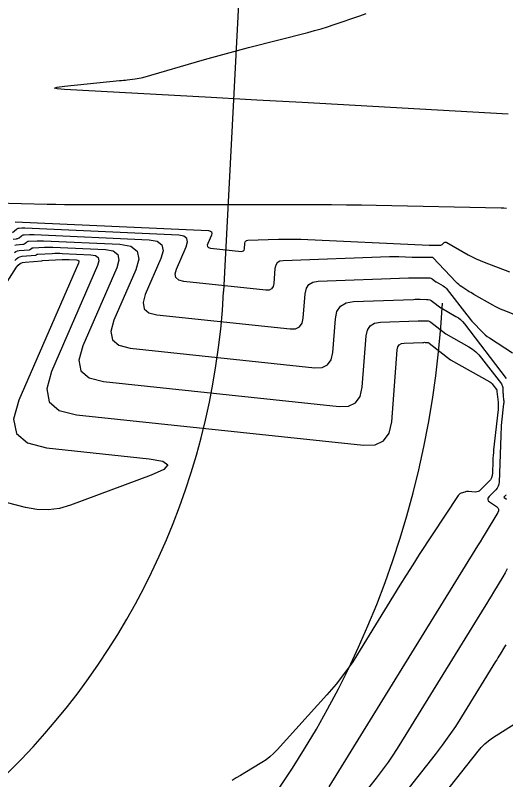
# Model space of a CAD drawing. Extents: x 658976 to 668721, y 639543 to 647196.
# Drawn here: x 663162.7 to 663196.2, y 642321.4 to 642373.8 of the extents above; entities that cross this region are included whole.
import ezdxf

# ---------------------------------------------------------------- set-up
doc = ezdxf.new("R2010")
doc.units = 0
for name, color, linetype in [('Ex_Major Contours', 7, 'Continuous'), ('Ex_Minor Contours', 7, 'Continuous'), ('R_Water', 7, 'Continuous')]:
    doc.layers.add(name, color=color, linetype=linetype)

msp = doc.modelspace()

# ---------------------------------------------------------------- linework, layer by layer
at = {"layer": 'Ex_Major Contours'}
for points in [[(663162.511, 642358.445), (663162.748, 642358.464), (663162.797, 642358.471), (663162.843, 642358.486), (663162.886, 642358.507), (663162.926, 642358.536), (663163.079, 642358.667), (663163.119, 642358.696), (663163.162, 642358.717), (663163.207, 642358.731), (663163.256, 642358.737), (663163.63, 642358.755), (663163.709, 642358.758), (663163.788, 642358.759), (663163.867, 642358.758), (663163.946, 642358.755), (663171.828, 642358.399), (663172.382, 642358.296), (663172.701, 642358.046), (663172.785, 642357.649), (663172.633, 642357.106), (663171.558, 642354.64), (663171.406, 642354.092), (663171.489, 642353.68), (663171.806, 642353.404), (663172.357, 642353.265), (663181.489, 642352.294), (663181.857, 642352.308), (663182.129, 642352.436), (663182.304, 642352.68), (663182.385, 642353.039), (663182.513, 642354.705), (663182.594, 642355.072), (663182.77, 642355.338), (663183.043, 642355.503), (663183.413, 642355.568), (663189.597, 642355.787), (663189.749, 642355.792), (663189.901, 642355.795), (663190.053, 642355.796), (663190.205, 642355.796), (663191.005, 642355.789), (663191.059, 642355.784), (663191.111, 642355.771), (663191.159, 642355.749), (663191.205, 642355.719), (663191.465, 642355.514), (663191.468, 642355.512), (663191.472, 642355.511), (663191.483, 642355.509), (663191.486, 642355.507), (663191.488, 642355.506), (663191.971, 642355.234), (663192.049, 642355.185), (663192.121, 642355.129), (663192.187, 642355.065), (663192.246, 642354.995), (663193.576, 642353.257), (663193.69, 642353.111), (663193.808, 642352.968), (663193.93, 642352.828), (663194.056, 642352.692), (663194.565, 642352.152), (663194.696, 642352.021), (663194.834, 642351.899), (663194.979, 642351.785), (663195.131, 642351.679), (663196.703, 642350.657)], [(663196.248, 642330.669), (663196.174, 642330.54), (663195.865, 642330.03), (663195.787, 642329.903), (663195.71, 642329.776), (663195.632, 642329.649), (663195.554, 642329.522), (663193.224, 642325.751), (663192.8, 642325.087), (663192.358, 642324.435), (663191.897, 642323.797), (663191.417, 642323.172), (663187.502, 642318.219)]]:
    msp.add_lwpolyline(points, dxfattribs=at)
at = {"layer": 'Ex_Minor Contours'}
for points in [[(663196.425, 642366.992), (663182.311, 642367.784), (663179.196, 642367.959), (663178.417, 642368.002), (663177.639, 642368.046), (663176.86, 642368.089), (663176.081, 642368.132), (663166.029, 642368.683), (663165.522, 642368.725), (663165.352, 642368.774), (663165.52, 642368.831), (663166.024, 642368.897), (663169.791, 642369.286), (663169.926, 642369.3), (663170.062, 642369.314), (663170.197, 642369.329), (663170.332, 642369.344), (663170.873, 642369.406), (663171.007, 642369.424), (663171.141, 642369.447), (663171.273, 642369.477), (663171.405, 642369.512), (663175.623, 642370.729), (663176.37, 642370.941), (663177.119, 642371.148), (663177.869, 642371.35), (663178.621, 642371.545), (663182.701, 642372.591), (663183.151, 642372.711), (663183.599, 642372.84), (663184.044, 642372.977), (663184.487, 642373.123), (663186.252, 642373.723), (663186.693, 642373.873)], [(663161.294, 642360.918), (663164.846, 642360.835), (663165.442, 642360.822), (663166.038, 642360.814), (663166.634, 642360.808), (663167.231, 642360.807), (663183.298, 642360.807), (663184.32, 642360.804), (663185.342, 642360.796), (663186.363, 642360.782), (663187.385, 642360.763), (663195.936, 642360.579), (663196.118, 642360.573), (663196.3, 642360.565)], [(663162.642, 642359.617), (663162.659, 642359.617), (663175.902, 642359.019), (663176.03, 642358.995), (663176.104, 642358.937), (663176.124, 642358.845), (663176.089, 642358.719), (663175.839, 642358.147), (663175.804, 642358.02), (663175.823, 642357.925), (663175.897, 642357.861), (663176.025, 642357.828), (663178.141, 642357.603), (663178.227, 642357.607), (663178.29, 642357.636), (663178.33, 642357.693), (663178.349, 642357.776), (663178.379, 642358.162), (663178.397, 642358.247), (663178.438, 642358.309), (663178.502, 642358.347), (663178.587, 642358.362), (663180.687, 642358.437), (663181.069, 642358.446), (663181.451, 642358.448), (663181.833, 642358.442), (663182.215, 642358.429), (663191.003, 642358.023), (663191.083, 642358.02), (663191.164, 642358.018), (663191.244, 642358.017), (663191.324, 642358.017), (663191.707, 642358.018), (663191.756, 642358.023), (663191.801, 642358.034), (663191.845, 642358.053), (663191.885, 642358.08), (663192.042, 642358.202), (663192.082, 642358.226), (663192.123, 642358.236), (663192.164, 642358.232), (663192.207, 642358.214), (663193.684, 642357.371), (663193.947, 642357.228), (663194.214, 642357.095), (663194.487, 642356.972), (663194.765, 642356.86), (663196.513, 642356.195)], [(663196.826, 642353.292), (663196.077, 642353.577), (663195.891, 642353.652), (663195.708, 642353.734), (663195.529, 642353.823), (663195.354, 642353.919), (663194.068, 642354.653), (663193.962, 642354.715), (663193.856, 642354.778), (663193.751, 642354.843), (663193.647, 642354.91), (663193.232, 642355.179), (663193.131, 642355.25), (663193.035, 642355.325), (663192.943, 642355.407), (663192.856, 642355.494), (663191.257, 642357.188), (663191.254, 642357.19), (663191.25, 642357.191), (663191.239, 642357.193), (663191.233, 642357.193), (663190.084, 642357.177), (663190.044, 642357.177), (663190.004, 642357.177), (663189.923, 642357.176), (663189.903, 642357.176), (663189.883, 642357.177), (663189.863, 642357.177), (663189.843, 642357.178), (663188.927, 642357.22), (663188.768, 642357.226), (663188.609, 642357.228), (663188.45, 642357.228), (663188.29, 642357.224), (663181, 642356.965), (663180.772, 642356.925), (663180.604, 642356.823), (663180.495, 642356.66), (663180.446, 642356.434), (663180.367, 642355.408), (663180.317, 642355.186), (663180.209, 642355.036), (663180.042, 642354.957), (663179.815, 642354.949), (663174.191, 642355.547), (663173.851, 642355.632), (663173.656, 642355.802), (663173.605, 642356.056), (663173.698, 642356.394), (663174.361, 642357.912), (663174.454, 642358.247), (663174.403, 642358.491), (663174.206, 642358.645), (663173.865, 642358.709), (663163.303, 642359.186), (663163.254, 642359.188), (663163.206, 642359.188), (663163.158, 642359.188), (663163.109, 642359.186), (663162.916, 642359.176), (663162.869, 642359.17), (663162.825, 642359.157), (663162.784, 642359.137), (663162.745, 642359.109), (663162.474, 642358.878)], [(663162.631, 642358.036), (663162.716, 642358.052), (663163.181, 642358.087), (663163.218, 642358.093), (663163.253, 642358.104), (663163.286, 642358.121), (663163.316, 642358.143), (663163.434, 642358.242), (663163.464, 642358.264), (663163.497, 642358.281), (663163.532, 642358.291), (663163.569, 642358.296), (663164.15, 642358.324), (663164.26, 642358.328), (663164.37, 642358.33), (663164.48, 642358.328), (663164.59, 642358.325), (663169.83, 642358.088), (663170.581, 642357.948), (663171.013, 642357.609), (663171.127, 642357.072), (663170.922, 642356.336), (663169.417, 642352.886), (663169.207, 642352.127), (663169.321, 642351.557), (663169.76, 642351.176), (663170.524, 642350.983), (663183.163, 642349.64), (663183.672, 642349.658), (663184.048, 642349.836), (663184.292, 642350.174), (663184.402, 642350.671), (663184.58, 642352.977), (663184.692, 642353.484), (663184.936, 642353.852), (663185.314, 642354.081), (663185.825, 642354.171), (663189.923, 642354.316), (663190.037, 642354.32), (663190.15, 642354.322), (663190.264, 642354.323), (663190.378, 642354.323), (663190.832, 642354.319), (663190.943, 642354.309), (663191.048, 642354.282), (663191.146, 642354.238), (663191.239, 642354.176), (663191.8, 642353.735), (663191.804, 642353.733), (663191.813, 642353.731), (663191.817, 642353.729), (663192.842, 642353.152), (663193.006, 642353.048), (663193.158, 642352.929), (663193.297, 642352.796), (663193.423, 642352.647), (663196.282, 642348.907)], [(663162.612, 642357.522), (663162.7, 642357.591), (663162.803, 642357.636), (663162.921, 642357.658), (663163.614, 642357.711), (663163.64, 642357.715), (663163.664, 642357.723), (663163.686, 642357.734), (663163.707, 642357.749), (663163.788, 642357.818), (663163.809, 642357.833), (663163.832, 642357.844), (663163.856, 642357.852), (663163.881, 642357.855), (663164.671, 642357.893), (663164.812, 642357.898), (663164.952, 642357.9), (663165.092, 642357.899), (663165.233, 642357.894), (663168.835, 642357.731), (663169.369, 642357.632), (663169.676, 642357.391), (663169.757, 642357.009), (663169.611, 642356.485), (663167.276, 642351.133), (663167.008, 642350.163), (663167.154, 642349.435), (663167.715, 642348.947), (663168.69, 642348.701), (663184.837, 642346.985), (663185.487, 642347.009), (663185.968, 642347.236), (663186.279, 642347.667), (663186.42, 642348.302), (663186.691, 642351.815), (663186.779, 642352.214), (663186.971, 642352.503), (663187.269, 642352.683), (663187.671, 642352.754), (663190.248, 642352.845), (663190.324, 642352.848), (663190.399, 642352.849), (663190.475, 642352.85), (663190.55, 642352.849), (663190.852, 642352.847), (663190.926, 642352.841), (663190.995, 642352.823), (663191.06, 642352.793), (663191.122, 642352.752), (663192.135, 642351.956), (663192.138, 642351.954), (663192.144, 642351.953), (663192.146, 642351.952), (663193.712, 642351.07), (663193.963, 642350.911), (663194.195, 642350.73), (663194.407, 642350.526), (663194.599, 642350.299), (663195.949, 642348.533), (663195.987, 642348.475), (663196.015, 642348.414), (663196.033, 642348.349), (663196.041, 642348.28), (663196.053, 642347.996), (663196.057, 642347.927), (663196.062, 642347.858), (663196.068, 642347.789), (663196.074, 642347.721), (663196.104, 642347.447), (663196.11, 642347.379), (663196.112, 642347.31), (663196.11, 642347.242), (663196.104, 642347.173), (663195.968, 642345.907), (663195.944, 642345.673), (663195.926, 642345.439), (663195.912, 642345.204), (663195.902, 642344.969), (663195.8, 642341.812), (663195.782, 642341.661), (663195.737, 642341.522), (663195.666, 642341.394), (663195.569, 642341.278), (663195.106, 642340.815), (663195.033, 642340.717), (663195.014, 642340.624), (663195.05, 642340.536), (663195.142, 642340.454), (663195.617, 642340.136), (663195.712, 642340.051), (663195.759, 642339.956), (663195.757, 642339.85), (663195.707, 642339.733), (663194.83, 642338.286), (663194.659, 642338.004), (663194.487, 642337.723), (663194.315, 642337.442), (663194.142, 642337.162), (663184.125, 642320.948)], [(663162.637, 642356.972), (663162.732, 642357.091), (663162.845, 642357.179), (663162.976, 642357.237), (663163.125, 642357.264), (663164.047, 642357.335), (663164.061, 642357.337), (663164.074, 642357.341), (663164.087, 642357.347), (663164.098, 642357.356), (663164.143, 642357.394), (663164.154, 642357.402), (663164.167, 642357.408), (663164.18, 642357.412), (663164.194, 642357.414), (663165.192, 642357.462), (663165.363, 642357.469), (663165.534, 642357.471), (663165.705, 642357.469), (663165.876, 642357.463), (663167.84, 642357.375), (663168.157, 642357.315), (663168.339, 642357.172), (663168.387, 642356.945), (663168.301, 642356.635), (663165.135, 642349.379), (663164.809, 642348.199), (663164.987, 642347.312), (663165.67, 642346.719), (663166.857, 642346.419), (663186.511, 642344.33), (663187.302, 642344.359), (663187.887, 642344.636), (663188.266, 642345.161), (663188.438, 642345.934), (663188.819, 642350.866), (663188.862, 642351.063), (663188.957, 642351.206), (663189.104, 642351.294), (663189.302, 642351.329), (663190.574, 642351.374), (663190.611, 642351.376), (663190.648, 642351.376), (663190.685, 642351.377), (663190.723, 642351.376), (663190.872, 642351.375), (663190.908, 642351.372), (663190.942, 642351.363), (663190.974, 642351.349), (663191.005, 642351.328), (663192.469, 642350.176), (663192.475, 642350.174), (663195.161, 642348.662), (663195.22, 642348.624), (663195.276, 642348.581), (663195.326, 642348.532), (663195.372, 642348.478), (663195.616, 642348.159), (663195.623, 642348.148), (663195.628, 642348.136), (663195.632, 642348.123), (663195.634, 642348.11), (663195.636, 642348.056), (663195.637, 642348.042), (663195.638, 642348.029), (663195.639, 642348.015), (663195.64, 642348.002), (663195.719, 642347.283), (663195.729, 642347.158), (663195.732, 642347.034), (663195.729, 642346.91), (663195.719, 642346.785), (663195.42, 642344.024), (663195.401, 642343.83), (663195.386, 642343.637), (663195.374, 642343.443), (663195.366, 642343.248), (663195.339, 642342.422), (663195.319, 642342.258), (663195.271, 642342.107), (663195.194, 642341.968), (663195.088, 642341.841), (663194.508, 642341.261), (663194.433, 642341.2), (663194.352, 642341.158), (663194.263, 642341.136), (663194.166, 642341.133), (663193.699, 642341.163), (663193.634, 642341.164), (663193.569, 642341.159), (663193.504, 642341.147), (663193.441, 642341.129), (663193.189, 642341.046), (663193.13, 642341.021), (663193.077, 642340.987), (663193.03, 642340.944), (663192.991, 642340.893), (663190.329, 642336.845), (663189.877, 642336.15), (663189.43, 642335.451), (663188.989, 642334.749), (663188.554, 642334.042), (663186.287, 642330.324), (663185.769, 642329.517), (663185.215, 642328.737), (663184.625, 642327.983), (663183.998, 642327.257), (663180.591, 642323.485), (663180.354, 642323.241), (663180.101, 642323.016), (663179.833, 642322.81), (663179.548, 642322.624), (663178.378, 642321.917), (663178.086, 642321.741), (663177.794, 642321.563), (663177.502, 642321.386)], [(663162.097, 642355.521), (663162.736, 642356.516), (663162.852, 642356.66), (663162.989, 642356.767), (663163.148, 642356.837), (663163.33, 642356.87), (663164.48, 642356.958), (663164.482, 642356.959), (663164.485, 642356.96), (663164.487, 642356.961), (663164.489, 642356.962), (663164.497, 642356.969), (663164.499, 642356.971), (663164.502, 642356.972), (663164.504, 642356.972), (663164.507, 642356.973), (663165.873, 642357.039), (663165.995, 642357.044), (663166.116, 642357.045), (663166.237, 642357.044), (663166.359, 642357.04), (663166.845, 642357.018), (663166.945, 642356.999), (663167.002, 642356.954), (663167.018, 642356.882), (663166.99, 642356.784), (663162.906, 642347.422), (663162.546, 642346.122), (663162.742, 642345.145), (663163.495, 642344.491), (663164.803, 642344.161), (663171.828, 642343.414), (663172.771, 642343.244), (663173.109, 642342.998), (663172.842, 642342.676), (663171.97, 642342.279), (663166.437, 642340.228), (663165.677, 642340.008), (663164.911, 642339.908), (663164.139, 642339.929), (663163.361, 642340.07), (663159.552, 642341.052)], [(663196.251, 642340.942), (663196.244, 642340.92), (663196.232, 642340.899), (663196.217, 642340.881), (663196.145, 642340.81), (663196.133, 642340.792), (663196.129, 642340.776), (663196.136, 642340.761), (663196.152, 642340.746), (663196.295, 642340.651)], [(663196.353, 642335.877), (663196.214, 642335.603), (663196.061, 642335.335), (663195.42, 642334.278), (663195.259, 642334.013), (663195.098, 642333.75), (663194.936, 642333.486), (663194.774, 642333.223), (663188.933, 642323.768), (663188.57, 642323.199), (663188.191, 642322.642), (663187.796, 642322.095), (663187.385, 642321.559), (663185.642, 642319.354)], [(663189.102, 642316.756), (663194.351, 642323.396), (663194.572, 642323.653), (663194.812, 642323.889), (663195.071, 642324.104), (663195.349, 642324.298), (663196.889, 642325.281)]]:
    msp.add_lwpolyline(points, dxfattribs=at)
at = {"layer": 'R_Water'}
msp.add_line((663181.458, 642441.703), (663176.928, 642354.847), dxfattribs=at)
for radius, start in [(50, 267.0917), (65, 267.09167)]:
    msp.add_arc((663126.996, 642357.452), radius, start, 357.0143, dxfattribs=at)

doc.saveas('drawing.dxf')
